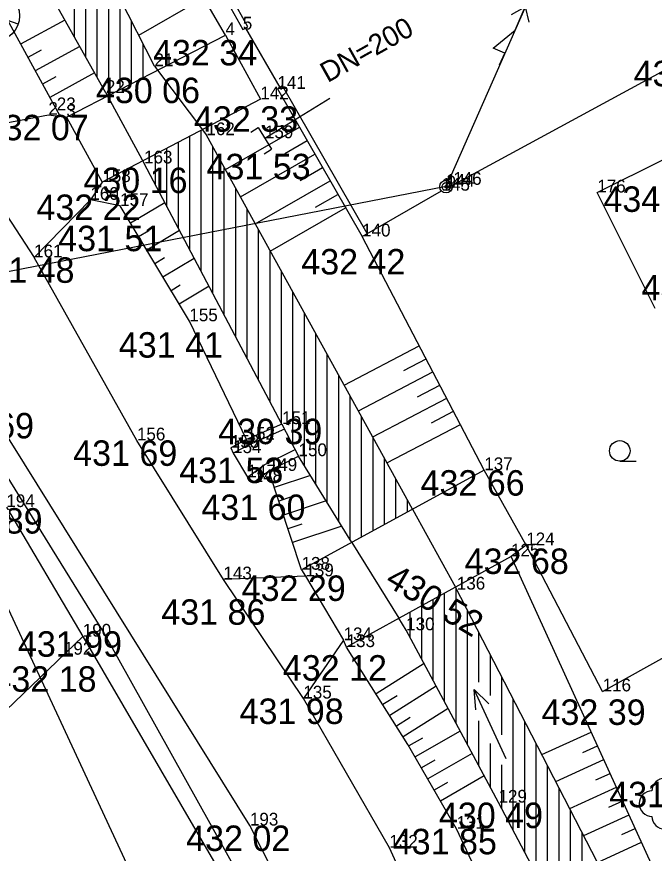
# Model space of a CAD drawing. Extents: x -559180 to -551373, y -1076947 to -1072071.
# Drawn here: x -553960.52 to -553935.47, y -1073972.33 to -1073939.47 of the extents above; entities that cross this region are included whole.
import ezdxf

# ---------------------------------------------------------------- set-up
doc = ezdxf.new("R2010")
doc.units = 0
for name, color, linetype in [('12_PLOTY', 7, 'Continuous'), ('13_PLOTY', 7, 'Continuous'), ('17_KOMUNIKACE', 7, 'Continuous'), ('18_POLOHOPIS', 7, 'Continuous'), ('1_VODA_ZN', 7, 'Continuous'), ('20_EL_ZN', 7, 'Continuous'), ('26_SRAFY', 7, 'Continuous'), ('27_HRANA_PATA', 7, 'Continuous'), ('28_VODA', 7, 'Continuous'), ('32', 7, 'Continuous'), ('34_ZELEN', 7, 'Continuous'), ('3_BODY', 7, 'Continuous'), ('40_KANAL_ZN', 7, 'Continuous'), ('45_ZN_KULTURY', 7, 'Continuous'), ('49_POPIS_KANAL', 7, 'Continuous'), ('6_VYSKY', 7, 'Continuous'), ('NNnadzemní', 7, 'Continuous')]:
    doc.layers.add(name, color=color, linetype=linetype)

# ---------------------------------------------------------------- blocks, each defined once
blk = doc.blocks.new('STL')
at = {"layer": '34_ZELEN'}
blk.add_circle((0, 0), 0.05, dxfattribs=at)
for centre, start, end in [((0, 0.5), 0, 180), ((-0.5, 0), 90, 270), ((0.5, 0), 270, 90), ((0, -0.5), 180, 0)]:
    blk.add_arc(centre, 0.5, start, end, dxfattribs=at)
blk = doc.blocks.new('SLB')
at = {"layer": '20_EL_ZN'}
for radius in [0.25, 0.158, 0.05]:
    blk.add_circle((0, 0), radius, dxfattribs=at)
blk = doc.blocks.new('JS200')
at = {"layer": '49_POPIS_KANAL'}
blk.add_text('DN=200', height=0.8, rotation=0, dxfattribs=at).set_placement((0.594, -0.154))
blk = doc.blocks.new('STJ')
at = {"layer": '34_ZELEN'}
for p, q in [((-0.327, -0.945), (0.327, 0.945)), ((0.945, -0.327), (-0.945, 0.327))]:
    blk.add_line(p, q, dxfattribs=at)
for radius in [1, 0.0496]:
    blk.add_circle((0, 0), radius, dxfattribs=at)
blk = doc.blocks.new('VYUST')
at = {"layer": '40_KANAL_ZN'}
for p, q in [((-0.35, 0.5), (0, 0.5)), ((0, 0.5), (0, -0.5)), ((0, 0), (3, 0.001)), ((-0.35, -0.5), (0, -0.5))]:
    blk.add_line(p, q, dxfattribs=at)
blk = doc.blocks.new('POINT_DISPLAY')
blk.add_line((0, 0), (0, 0))
blk = doc.blocks.new('ZAHRAD')
at = {"layer": '45_ZN_KULTURY'}
blk.add_line((0, 0), (0.65, 0.003), dxfattribs=at)
blk.add_circle((0, 0.403), 0.403, dxfattribs=at)
blk = doc.blocks.new('VOTOK')
at = {"layer": '28_VODA'}
for p, q in [((-3, 0), (0, 0)), ((-0.75, 0.281), (0, 0)), ((0, 0), (-0.75, -0.281))]:
    blk.add_line(p, q, dxfattribs=at)
blk = doc.blocks.new('ELNN')
at = {"layer": '20_EL_ZN'}
for p, q in [((0.5, 0), (0.5, 0.5)), ((0.5, 0.5), (1.5, 0)), ((0, 0), (0.5, 0)), ((1.5, 0), (2.5, 0))]:
    blk.add_line(p, q, dxfattribs=at)
blk.add_lwpolyline([(2, 0.375), (2.5, 0), (2, -0.375)], dxfattribs=at)

msp = doc.modelspace()

# ---------------------------------------------------------------- linework, layer by layer
at = {"layer": '12_PLOTY'}
for p, q in [((-553956.78, -1073930.72), (-553951.64, -1073939.97)), ((-553951.438, -1073939.858), (-553956.575, -1073930.613)), ((-553951.64, -1073939.97), (-553951.438, -1073939.858)), ((-553951.539, -1073939.914), (-553950.18, -1073942.242)), ((-553943.63, -1073946.21), (-553933.7, -1073940.82)), ((-553950.08, -1073942.185), (-553950.28, -1073942.3)), ((-553950.28, -1073942.3), (-553946.95, -1073948.1)), ((-553946.75, -1073947.985), (-553950.08, -1073942.185)), ((-553946.95, -1073948.1), (-553943.83, -1073946.3)), ((-553942.15, -1073957.28), (-553946.95, -1073948.1)), ((-553940.5, -1073960.23), (-553942.15, -1073957.28)), ((-553960.93, -1073958.73), (-553957.93, -1073963.82)), ((-553937.5, -1073965.97), (-553940.5, -1073960.23)), ((-553937.5, -1073965.97), (-553929.58, -1073961.58)), ((-553972.54, -1073977.838), (-553957.93, -1073963.82)), ((-553957.93, -1073963.82), (-553951.81, -1073974.3))]:
    msp.add_line(p, q, dxfattribs=at)
at = {"layer": '13_PLOTY'}
for p, q in [((-553965.232, -1073950.557), (-553957.09, -1073963.69)), ((-553957.09, -1073963.69), (-553950.65, -1073975.24))]:
    msp.add_line(p, q, dxfattribs=at)
at = {"layer": '17_KOMUNIKACE'}
for p, q in [((-553963.04, -1073944.03), (-553959.84, -1073948.92)), ((-553955.8, -1073956.11), (-553959.84, -1073948.92)), ((-553951.36, -1073971.24), (-553961.62, -1073954.8)), ((-553952.4, -1073961.57), (-553955.8, -1073956.11)), ((-553949.26, -1073966.25), (-553952.4, -1073961.57)), ((-553945.88, -1073972.11), (-553949.26, -1073966.25)), ((-553945.59, -1073982.57), (-553951.36, -1073971.24)), ((-553939.3, -1073986.45), (-553945.88, -1073972.11))]:
    msp.add_line(p, q, dxfattribs=at)
at = {"layer": '18_POLOHOPIS'}
for p, q in [((-553958.57, -1073943.41), (-553952.32, -1073940.19)), ((-553952.32, -1073940.19), (-553950.95, -1073942.71)), ((-553950.95, -1073942.71), (-553957.16, -1073945.96)), ((-553963.04, -1073944.03), (-553959.28, -1073943.32)), ((-553959.28, -1073943.32), (-553958.57, -1073943.41)), ((-553958.57, -1073943.41), (-553957.16, -1073945.96)), ((-553937.71, -1073946.37), (-553935.05, -1073945.05)), ((-553957.16, -1073945.96), (-553957.63, -1073946.66)), ((-553935.43, -1073950.93), (-553937.71, -1073946.37)), ((-553957.63, -1073946.66), (-553959.84, -1073948.92)), ((-553950.1, -1073955.47), (-553951.49, -1073956.08)), ((-553950.1, -1073955.47), (-553949.45, -1073956.73)), ((-553949.996, -1073955.673), (-553951.389, -1073956.284)), ((-553951.49, -1073956.08), (-553952.11, -1073956.4)), ((-553952.11, -1073956.4), (-553952.02, -1073956.61)), ((-553951.389, -1073956.284), (-553952.02, -1073956.61)), ((-553950.801, -1073957.069), (-553949.586, -1073956.466)), ((-553952.02, -1073956.61), (-553951.46, -1073957.56)), ((-553950.62, -1073957.31), (-553949.45, -1073956.73)), ((-553951.46, -1073957.56), (-553950.801, -1073957.069)), ((-553951.21, -1073957.75), (-553950.62, -1073957.31)), ((-553942.15, -1073957.28), (-553949.33, -1073961.19)), ((-553951.46, -1073957.56), (-553951.21, -1073957.75)), ((-553940.5, -1073960.23), (-553941.1, -1073960.67)), ((-553941.1, -1073960.67), (-553947.56, -1073964.23)), ((-553949.33, -1073961.19), (-553949.18, -1073961.45)), ((-553949.18, -1073961.45), (-553952.4, -1073961.57)), ((-553949.18, -1073961.45), (-553947.68, -1073963.96)), ((-553947.68, -1073963.96), (-553949.26, -1073966.25)), ((-553947.56, -1073964.23), (-553947.68, -1073963.96))]:
    msp.add_line(p, q, dxfattribs=at)
at = {"layer": '26_SRAFY'}
for p, q in [((-553955.73, -1073940.188), (-553953.177, -1073938.71)), ((-553958.635, -1073939.595), (-553960.37, -1073940.545)), ((-553958.049, -1073940.635), (-553959.797, -1073941.592)), ((-553959.561, -1073940.783), (-553960.084, -1073941.069)), ((-553957.462, -1073941.675), (-553959.224, -1073942.639)), ((-553958.984, -1073941.828), (-553959.511, -1073942.116)), ((-553952.324, -1073945.474), (-553949.416, -1073943.805)), ((-553949.988, -1073944.835), (-553949.113, -1073944.332)), ((-553951.736, -1073946.54), (-553948.81, -1073944.86)), ((-553949.388, -1073945.894), (-553948.507, -1073945.388)), ((-553951.148, -1073947.606), (-553948.204, -1073945.916)), ((-553948.787, -1073946.952), (-553947.901, -1073946.444)), ((-553954.704, -1073946.773), (-553956.051, -1073947.582)), ((-553950.56, -1073948.672), (-553947.598, -1073946.971)), ((-553955.337, -1073947.874), (-553955.733, -1073948.111)), ((-553954.125, -1073947.867), (-553955.414, -1073948.641)), ((-553954.718, -1073948.944), (-553955.096, -1073949.171)), ((-553953.545, -1073948.961), (-553954.778, -1073949.701)), ((-553954.099, -1073950.014), (-553954.46, -1073950.231)), ((-553952.966, -1073950.055), (-553954.142, -1073950.761)), ((-553947.658, -1073953.938), (-553944.705, -1073952.394)), ((-553945.318, -1073953.37), (-553944.436, -1073952.909)), ((-553947.097, -1073954.955), (-553944.167, -1073953.423)), ((-553944.773, -1073954.396), (-553943.897, -1073953.938)), ((-553946.536, -1073955.973), (-553943.628, -1073954.453)), ((-553944.228, -1073955.422), (-553943.359, -1073954.967)), ((-553945.975, -1073956.99), (-553943.09, -1073955.482)), ((-553948.982, -1073957.487), (-553950.404, -1073957.96)), ((-553949.759, -1073958.347), (-553950.224, -1073958.501)), ((-553948.365, -1073958.485), (-553950.044, -1073959.043)), ((-553949.321, -1073959.404), (-553949.864, -1073959.584)), ((-553947.747, -1073959.482), (-553949.684, -1073960.126)), ((-553944.518, -1073964.88), (-553946.401, -1073966.068)), ((-553944.045, -1073965.762), (-553945.868, -1073966.912)), ((-553945.578, -1073966.139), (-553946.134, -1073966.49)), ((-553943.572, -1073966.645), (-553945.335, -1073967.757)), ((-553945.063, -1073966.995), (-553945.601, -1073967.335)), ((-553943.098, -1073967.527), (-553944.866, -1073968.544)), ((-553939.883, -1073968.453), (-553937.947, -1073967.568)), ((-553944.581, -1073967.803), (-553945.115, -1073968.11)), ((-553938.273, -1073968.371), (-553937.7, -1073968.11)), ((-553942.625, -1073968.409), (-553944.367, -1073969.411)), ((-553939.336, -1073969.512), (-553937.452, -1073968.651)), ((-553944.09, -1073968.675), (-553944.616, -1073968.977)), ((-553942.152, -1073969.292), (-553943.868, -1073970.279)), ((-553937.762, -1073969.447), (-553937.205, -1073969.192)), ((-553943.599, -1073969.547), (-553944.117, -1073969.845)), ((-553938.789, -1073970.571), (-553936.957, -1073969.734)), ((-553937.252, -1073970.523), (-553936.71, -1073970.275)), ((-553938.243, -1073971.631), (-553936.462, -1073970.817)), ((-553936.741, -1073971.599), (-553936.215, -1073971.358)), ((-553937.696, -1073972.69), (-553935.967, -1073971.9))]:
    msp.add_line(p, q, dxfattribs=at)
at = {"layer": '27_HRANA_PATA'}
for p, q in [((-553952.32, -1073940.19), (-553958.47, -1073929.57)), ((-553958.82, -1073943.378), (-553963.81, -1073934.26)), ((-553956.46, -1073946.9), (-553957.63, -1073946.66)), ((-553953.74, -1073951.43), (-553956.46, -1073946.9)), ((-553951.49, -1073956.08), (-553953.74, -1073951.43)), ((-553949.33, -1073961.19), (-553950.62, -1073957.31)), ((-553935.51, -1073972.9), (-553941.1, -1073960.67))]:
    msp.add_line(p, q, dxfattribs=at)
for points in [[(-553943.24, -1073971.37), (-553945.148, -1073968.053), (-553947.56, -1073964.23)], [(-553937.63, -1073984.76), (-553940.219, -1073978.157), (-553941.644, -1073974.77), (-553943.24, -1073971.37)]]:
    msp.add_lwpolyline(points, dxfattribs=at)
at = {"layer": '28_VODA'}
for p, q in [((-553955.11, -1073941.41), (-553959.41, -1073932.93)), ((-553957.02, -1073942.46), (-553962.1, -1073933.45)), ((-553955.11, -1073941.41), (-553953.07, -1073944.12)), ((-553957.02, -1073942.46), (-553955.52, -1073945.23)), ((-553944.969, -1073958.815), (-553953.07, -1073944.12)), ((-553950.1, -1073955.47), (-553955.52, -1073945.23)), ((-553947.356, -1073960.115), (-553949.45, -1073956.73)), ((-553944.969, -1073958.815), (-553943.281, -1073961.872)), ((-553947.356, -1073960.115), (-553945.51, -1073963.1)), ((-553937.04, -1073973.96), (-553943.281, -1073961.872)), ((-553945.22, -1073963.57), (-553945.51, -1073963.1)), ((-553941.59, -1073970.34), (-553945.22, -1073963.57))]:
    msp.add_line(p, q, dxfattribs=at)
msp.add_lwpolyline([(-553936.77, -1073981.15), (-553937.784, -1073978.276), (-553938.853, -1073975.839), (-553940.159, -1073973.046), (-553941.59, -1073970.34)], dxfattribs=at)
at = {"layer": '32'}
for p, q in [((-553958.26, -1073940.261), (-553958.26, -1073935.198)), ((-553957.81, -1073941.059), (-553957.81, -1073936.085)), ((-553957.36, -1073941.857), (-553957.36, -1073936.973)), ((-553956.91, -1073942.555), (-553956.91, -1073937.86)), ((-553956.46, -1073942.323), (-553956.46, -1073938.748)), ((-553956.01, -1073942.091), (-553956.01, -1073939.635)), ((-553955.56, -1073941.859), (-553955.56, -1073940.523)), ((-553953.27, -1073949.481), (-553953.27, -1073943.924)), ((-553953.72, -1073948.631), (-553953.72, -1073944.16)), ((-553954.62, -1073946.93), (-553954.62, -1073944.631)), ((-553954.17, -1073947.781), (-553954.17, -1073944.395)), ((-553952.82, -1073950.331), (-553952.82, -1073944.573)), ((-553955.07, -1073946.08), (-553955.07, -1073944.866)), ((-553952.37, -1073951.181), (-553952.37, -1073945.39)), ((-553951.92, -1073952.031), (-553951.92, -1073946.206)), ((-553951.47, -1073952.882), (-553951.47, -1073947.022)), ((-553951.02, -1073953.732), (-553951.02, -1073947.839)), ((-553950.57, -1073954.582), (-553950.57, -1073948.655)), ((-553950.12, -1073955.432), (-553950.12, -1073949.471)), ((-553949.67, -1073956.304), (-553949.67, -1073950.288)), ((-553949.22, -1073957.102), (-553949.22, -1073951.104)), ((-553948.77, -1073957.829), (-553948.77, -1073951.92)), ((-553948.32, -1073958.557), (-553948.32, -1073952.736)), ((-553947.87, -1073959.284), (-553947.87, -1073953.553)), ((-553947.42, -1073960.012), (-553947.42, -1073954.369)), ((-553946.97, -1073959.905), (-553946.97, -1073955.185)), ((-553946.52, -1073959.66), (-553946.52, -1073956.002)), ((-553946.07, -1073959.415), (-553946.07, -1073956.818)), ((-553945.62, -1073959.17), (-553945.62, -1073957.634)), ((-553945.17, -1073958.924), (-553945.17, -1073958.45)), ((-553943.26, -1073967.225), (-553943.26, -1073961.913)), ((-553944.16, -1073965.547), (-553944.16, -1073962.356)), ((-553943.71, -1073966.386), (-553943.71, -1073962.108)), ((-553944.61, -1073964.708), (-553944.61, -1073962.604)), ((-553945.06, -1073963.868), (-553945.06, -1073962.852)), ((-553942.81, -1073968.065), (-553942.81, -1073962.784)), ((-553942.36, -1073965.605), (-553942.36, -1073963.656)), ((-553941.91, -1073966.134), (-553941.91, -1073964.527)), ((-553941.46, -1073967.679), (-553941.46, -1073965.399)), ((-553941.01, -1073971.437), (-553941.01, -1073966.271)), ((-553942.36, -1073968.904), (-553942.36, -1073967.13)), ((-553940.56, -1073972.288), (-553940.56, -1073967.142)), ((-553941.91, -1073969.743), (-553941.91, -1073968.024)), ((-553940.11, -1073973.151), (-553940.11, -1073968.014)), ((-553941.46, -1073970.586), (-553941.46, -1073968.858)), ((-553939.66, -1073974.113), (-553939.66, -1073968.885)), ((-553939.21, -1073975.076), (-553939.21, -1073969.757)), ((-553938.76, -1073976.051), (-553938.76, -1073970.629)), ((-553938.31, -1073977.077), (-553938.31, -1073971.5))]:
    msp.add_line(p, q, dxfattribs=at)
at = {"layer": 'NNnadzemní'}
for p, q in [((-553938.572, -1073934.603), (-553943.65, -1073946.14)), ((-553943.65, -1073946.14), (-553966.508, -1073950.587)), ((-553966.508, -1073950.587), (-553955.48, -1073974.31))]:
    msp.add_line(p, q, dxfattribs=at)

# ---------------------------------------------------------------- block references
at = {"layer": '1_VODA_ZN'}
for p in [(-553951.64, -1073939.97), (-553952.32, -1073940.19), (-553955.11, -1073941.41), (-553950.28, -1073942.3), (-553957.02, -1073942.46), (-553950.95, -1073942.71), (-553959.28, -1073943.32), (-553958.95, -1073943.14), (-553958.57, -1073943.41), (-553953.07, -1073944.12), (-553950.77, -1073944.24), (-553955.52, -1073945.23), (-553957.16, -1073945.96), (-553943.83, -1073946.3), (-553943.65, -1073946.14), (-553943.63, -1073946.21), (-553943.37, -1073946.07), (-553937.71, -1073946.37), (-553957.63, -1073946.66), (-553956.46, -1073946.9), (-553946.95, -1073948.1), (-553959.84, -1073948.92), (-553959.342, -1073950.164), (-553959.342, -1073950.164), (-553953.74, -1073951.43), (-553950.1, -1073955.47), (-553955.8, -1073956.11), (-553951.49, -1073956.08), (-553952.11, -1073956.4), (-553952.02, -1073956.61), (-553949.45, -1073956.73), (-553950.62, -1073957.31), (-553942.15, -1073957.28), (-553951.46, -1073957.56), (-553951.21, -1073957.75), (-553940.5, -1073960.23), (-553941.1, -1073960.67), (-553949.33, -1073961.19), (-553952.4, -1073961.57), (-553949.18, -1073961.45), (-553943.23, -1073961.97), (-553945.22, -1073963.57), (-553957.93, -1073963.82), (-553947.68, -1073963.96), (-553947.56, -1073964.23), (-553958.67, -1073964.53), (-553937.5, -1073965.97), (-553949.26, -1073966.25), (-553941.59, -1073970.34), (-553951.36, -1073971.24), (-553943.24, -1073971.37), (-553945.88, -1073972.11)]:
    msp.add_blockref('POINT_DISPLAY', p, dxfattribs=at)
at = {"layer": '20_EL_ZN', "xscale": 0.9999991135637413, "yscale": 0.9999991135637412, "rotation": 66.24328664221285}
msp.add_blockref('ELNN', (-553941.547, -1073941.361), dxfattribs=at)
at = {"layer": '20_EL_ZN'}
msp.add_blockref('SLB', (-553943.65, -1073946.14), dxfattribs=at)
at = {"layer": '28_VODA'}
for p in [(-553955.52, -1073945.23), (-553945.51, -1073963.1)]:
    msp.add_blockref('POINT_DISPLAY', p, dxfattribs=at)
at = {"layer": '28_VODA', "xscale": 1.0000025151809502, "yscale": 1.00000251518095, "rotation": 114.69285101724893}
msp.add_blockref('VOTOK', (-553942.542, -1073965.895), dxfattribs=at)
at = {"layer": '34_ZELEN'}
for name, p in [('STJ', (-553961.41, -1073939.43)), ('STL', (-553935.06, -1073970.38))]:
    msp.add_blockref(name, p, dxfattribs=at)
at = {"layer": '40_KANAL_ZN', "xscale": 1.0000016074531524, "yscale": 1.0000016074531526, "rotation": 31.67423681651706}
msp.add_blockref('VYUST', (-553950.77, -1073944.24), dxfattribs=at)
at = {"layer": '45_ZN_KULTURY'}
msp.add_blockref('ZAHRAD', (-553936.826, -1073956.926), dxfattribs=at)
at = {"layer": '49_POPIS_KANAL', "xscale": 0.9999999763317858, "yscale": 0.9999999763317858, "rotation": 29.265158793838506}
msp.add_blockref('JS200', (-553948.9, -1073942.231), dxfattribs=at)

# ---------------------------------------------------------------- texts
at = {"layer": '3_BODY'}
for s, p in [('4', (-553952.32, -1073940.19)), ('5', (-553951.64, -1073939.97)), ('21', (-553955.11, -1073941.41)), ('22', (-553957.02, -1073942.46)), ('141', (-553950.28, -1073942.3)), ('142', (-553950.95, -1073942.71)), ('23', (-553958.95, -1073943.14)), ('2', (-553959.28, -1073943.32)), ('3', (-553958.57, -1073943.41)), ('162', (-553953.07, -1073944.12)), ('159', (-553950.77, -1073944.24)), ('163', (-553955.52, -1073945.23)), ('158', (-553957.16, -1073945.96)), ('144', (-553943.65, -1073946.14)), ('146', (-553943.37, -1073946.07)), ('145', (-553943.83, -1073946.3)), ('9', (-553943.63, -1073946.21)), ('176', (-553937.71, -1073946.37)), ('160', (-553957.63, -1073946.66)), ('157', (-553956.46, -1073946.9)), ('140', (-553946.95, -1073948.1)), ('161', (-553959.84, -1073948.92)), ('155', (-553953.74, -1073951.43)), ('151', (-553950.1, -1073955.47)), ('156', (-553955.8, -1073956.11)), ('152', (-553951.49, -1073956.08)), ('153', (-553952.11, -1073956.4)), ('154', (-553952.02, -1073956.61)), ('150', (-553949.45, -1073956.73)), ('149', (-553950.62, -1073957.31)), ('137', (-553942.15, -1073957.28)), ('147', (-553951.46, -1073957.56)), ('148', (-553951.21, -1073957.75)), ('194', (-553960.93, -1073958.73)), ('124', (-553940.5, -1073960.23)), ('125', (-553941.1, -1073960.67)), ('138', (-553949.33, -1073961.19)), ('143', (-553952.4, -1073961.57)), ('139', (-553949.18, -1073961.45)), ('136', (-553943.23, -1073961.97)), ('130', (-553945.22, -1073963.57)), ('190', (-553957.93, -1073963.82)), ('134', (-553947.68, -1073963.96)), ('133', (-553947.56, -1073964.23)), ('192', (-553958.67, -1073964.53)), ('116', (-553937.5, -1073965.97)), ('135', (-553949.26, -1073966.25)), ('129', (-553941.59, -1073970.34)), ('193', (-553951.36, -1073971.24)), ('131', (-553943.24, -1073971.37)), ('132', (-553945.88, -1073972.11))]:
    msp.add_text(s, height=0.5, dxfattribs=at).set_placement(p)
at = {"layer": '6_VYSKY'}
for s, p in [('432 34', (-553955.165, -1073941.379)), ('433 97', (-553936.281, -1073942.198)), ('430 06', (-553957.411, -1073942.86)), ('432 33', (-553953.557, -1073943.984)), ('432 07', (-553961.785, -1073944.32)), ('431 53', (-553953.064, -1073945.852)), ('430 16', (-553957.903, -1073946.394)), ('434 28', (-553937.468, -1073947.133)), ('432 22', (-553959.747, -1073947.451)), ('431 51', (-553958.893, -1073948.677)), ('432 42', (-553949.342, -1073949.592)), ('431 48', (-553962.345, -1073949.92)), ('434 14', (-553935.974, -1073950.61)), ('431 41', (-553956.511, -1073952.859)), ('431 69', (-553963.935, -1073956.032)), ('430 39', (-553952.605, -1073956.259)), ('431 69', (-553958.305, -1073957.11)), ('431 53', (-553954.136, -1073957.787)), ('432 66', (-553944.655, -1073958.28)), ('431 60', (-553953.267, -1073959.237)), ('431 89', (-553963.599, -1073959.771)), ('432 68', (-553942.92, -1073961.357)), ('432 29', (-553951.684, -1073962.417)), ('431 86', (-553954.842, -1073963.353)), ('431 99', (-553960.477, -1073964.609)), ('432 12', (-553950.065, -1073965.547)), ('432 18', (-553961.477, -1073965.984)), ('431 98', (-553951.765, -1073967.25)), ('432 39', (-553939.9, -1073967.287)), ('431 82', (-553937.238, -1073970.522)), ('430 49', (-553943.932, -1073971.34)), ('432 02', (-553953.865, -1073972.24)), ('431 85', (-553945.745, -1073972.37))]:
    msp.add_text(s, height=1, dxfattribs=at).set_placement(p)
msp.add_text('430 52', height=1, rotation=329.1255, dxfattribs=at).set_placement((-553946.099, -1073961.771))

doc.saveas('drawing.dxf')
